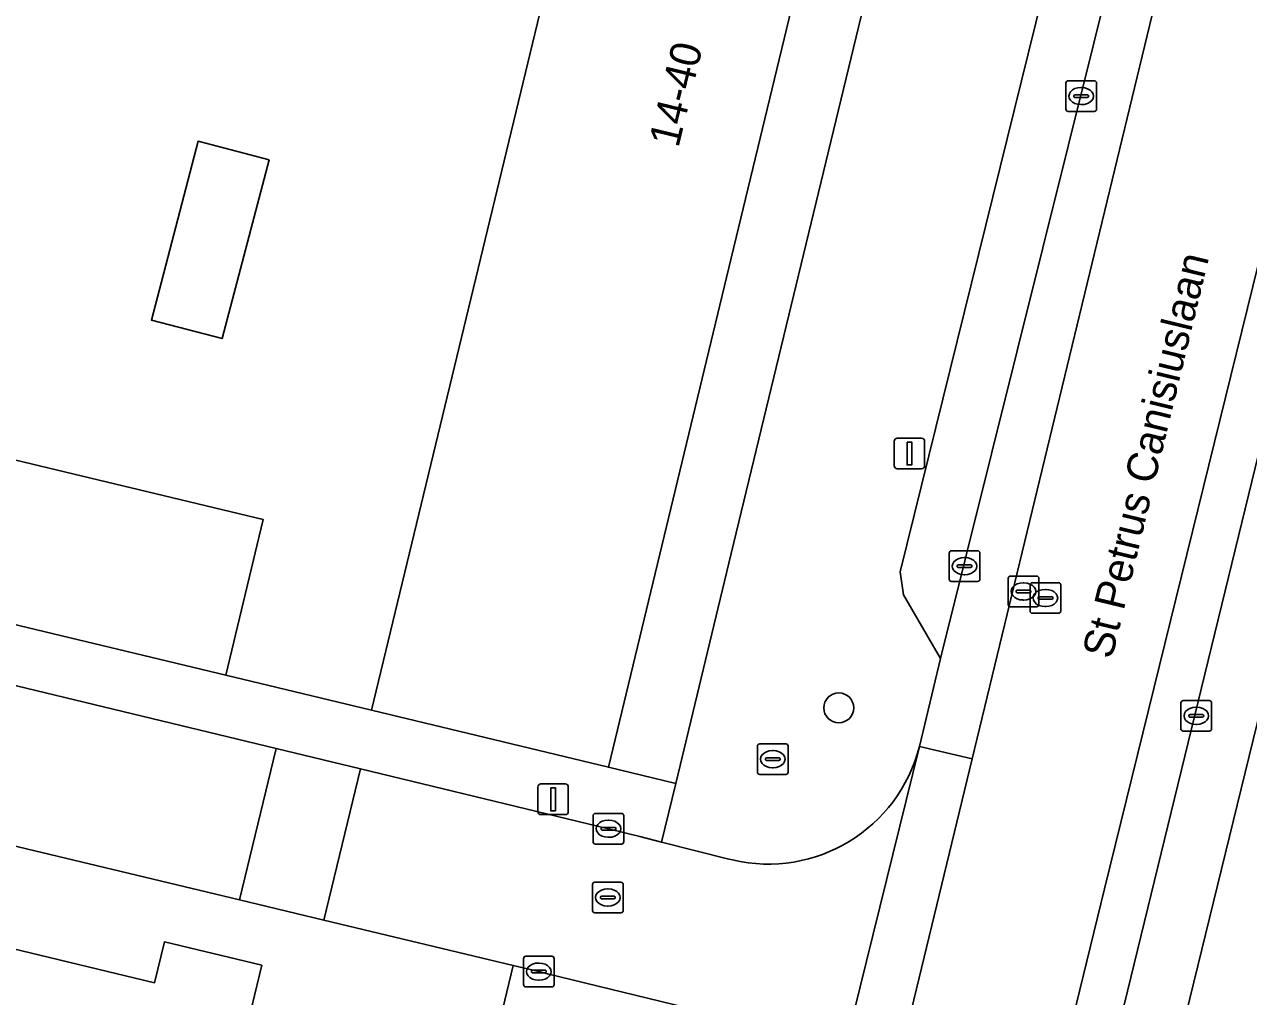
# Model space of a CAD drawing. Extents: x 162803 to 163818, y 381639 to 382475.
# Drawn here: x 163477.02 to 163516.95, y 382189.93 to 382221.67 of the extents above; entities that cross this region are included whole.
import ezdxf

# ---------------------------------------------------------------- set-up
doc = ezdxf.new("R2010")
doc.units = 0
for name, color, linetype in [('IMGEO_Boom', 7, 'Continuous'), ('IMGEO_Erf', 7, 'Continuous'), ('IMGEO_Kolk', 7, 'Continuous'), ('IMGEO_Lichtmast', 7, 'Continuous'), ('IMGEO_Openbare_ruimte_label', 7, 'Continuous'), ('IMGEO_Pand', 7, 'Continuous'), ('IMGEO_Pand_nummerreeks', 7, 'Continuous'), ('IMGEO_Parkeervlak_open', 7, 'Continuous'), ('IMGEO_Rijbaan_lokaal_gesloten', 7, 'Continuous'), ('IMGEO_Rijbaan_lokaal_open', 7, 'Continuous'), ('IMGEO_Rioolput', 7, 'Continuous'), ('IMGEO_Voetpad_open', 7, 'Continuous')]:
    doc.layers.add(name, color=color, linetype=linetype)

msp = doc.modelspace()

# ---------------------------------------------------------------- linework, layer by layer
at = {"layer": 'IMGEO_Boom'}
msp.add_circle((163503.583, 382199.358), 0.489, dxfattribs=at)
at = {"layer": 'IMGEO_Erf'}
for points in [[(163499.006, 382243.493), (163472.094, 382250), (163461.817, 382252.485), (163461.213, 382250), (163451.077, 382208.272), (163455.726, 382207.151), (163456.946, 382212.235), (163470.152, 382209.066), (163468.932, 382203.981), (163470.382, 382203.596), (163471.6, 382208.672), (163484.806, 382205.503), (163483.588, 382200.427), (163488.338, 382199.281)], [(163506.74, 382241.654), (163500, 382213.72), (163496.066, 382197.416), (163498.262, 382196.888), (163500, 382204.083), (163508.946, 382241.115)], [(163484.994, 382217.249), (163483.463, 382211.412), (163481.156, 382212.017), (163482.687, 382217.855)]]:
    msp.add_lwpolyline(points, close=True, dxfattribs=at)
at = {"layer": 'IMGEO_Kolk'}
for p, q in [((163510.991, 382218.903), (163510.991, 382219.755)), ((163511.066, 382219.829), (163511.918, 382219.829)), ((163511.992, 382219.755), (163511.992, 382218.903)), ((163511.25, 382219.323), (163511.25, 382219.335)), ((163511.688, 382219.286), (163511.29, 382219.286)), ((163511.293, 382219.372), (163511.691, 382219.372)), ((163511.479, 382219.609), (163511.504, 382219.609)), ((163511.734, 382219.335), (163511.734, 382219.323)), ((163511.502, 382219.049), (163511.477, 382219.049)), ((163511.918, 382218.829), (163511.066, 382218.829)), ((163507.185, 382203.558), (163507.185, 382204.41)), ((163507.26, 382204.484), (163508.112, 382204.484)), ((163507.673, 382204.264), (163507.698, 382204.264)), ((163508.186, 382204.41), (163508.186, 382203.558)), ((163507.444, 382203.978), (163507.444, 382203.99)), ((163507.882, 382203.941), (163507.484, 382203.941)), ((163507.487, 382204.027), (163507.885, 382204.027)), ((163507.696, 382203.704), (163507.671, 382203.704)), ((163507.928, 382203.99), (163507.928, 382203.978)), ((163508.112, 382203.484), (163507.26, 382203.484)), ((163514.746, 382198.67), (163514.746, 382199.522)), ((163514.821, 382199.596), (163515.673, 382199.596)), ((163515.234, 382199.376), (163515.259, 382199.376)), ((163515.747, 382199.522), (163515.747, 382198.67)), ((163515.005, 382199.09), (163515.005, 382199.102)), ((163515.443, 382199.053), (163515.045, 382199.053)), ((163515.048, 382199.139), (163515.446, 382199.139)), ((163515.489, 382199.102), (163515.489, 382199.09)), ((163515.673, 382198.596), (163514.821, 382198.596)), ((163515.257, 382198.816), (163515.232, 382198.816)), ((163495.567, 382194.986), (163495.567, 382195.838)), ((163495.642, 382195.912), (163496.494, 382195.912)), ((163496.568, 382195.838), (163496.568, 382194.986)), ((163495.826, 382195.406), (163495.826, 382195.418)), ((163496.264, 382195.369), (163495.866, 382195.369)), ((163495.869, 382195.455), (163496.267, 382195.455)), ((163496.055, 382195.692), (163496.08, 382195.692)), ((163496.31, 382195.418), (163496.31, 382195.406)), ((163496.078, 382195.132), (163496.053, 382195.132)), ((163496.494, 382194.912), (163495.642, 382194.912)), ((163493.295, 382190.321), (163493.295, 382191.173)), ((163493.37, 382191.247), (163494.222, 382191.247)), ((163493.783, 382191.027), (163493.808, 382191.027)), ((163494.296, 382191.173), (163494.296, 382190.321)), ((163493.554, 382190.741), (163493.554, 382190.753)), ((163493.992, 382190.704), (163493.594, 382190.704)), ((163493.597, 382190.79), (163493.995, 382190.79)), ((163494.038, 382190.753), (163494.038, 382190.741)), ((163494.222, 382190.247), (163493.37, 382190.247)), ((163493.806, 382190.467), (163493.781, 382190.467))]:
    msp.add_line(p, q, dxfattribs=at)
for points in [[(163510.991, 382218.903), (163510.991, 382219.755)], [(163511.066, 382219.829), (163511.918, 382219.829)], [(163511.992, 382219.755), (163511.992, 382218.903)], [(163511.918, 382218.829), (163511.066, 382218.829)], [(163507.185, 382203.558), (163507.185, 382204.41)], [(163507.26, 382204.484), (163508.112, 382204.484)], [(163508.186, 382204.41), (163508.186, 382203.558)], [(163508.112, 382203.484), (163507.26, 382203.484)], [(163514.746, 382198.67), (163514.746, 382199.522)], [(163514.821, 382199.596), (163515.673, 382199.596)], [(163515.747, 382199.522), (163515.747, 382198.67)], [(163515.673, 382198.596), (163514.821, 382198.596)], [(163495.567, 382194.986), (163495.567, 382195.838)], [(163495.642, 382195.912), (163496.494, 382195.912)], [(163496.568, 382195.838), (163496.568, 382194.986)], [(163496.494, 382194.912), (163495.642, 382194.912)], [(163493.295, 382190.321), (163493.295, 382191.173)], [(163493.37, 382191.247), (163494.222, 382191.247)], [(163494.296, 382191.173), (163494.296, 382190.321)], [(163494.222, 382190.247), (163493.37, 382190.247)]]:
    msp.add_lwpolyline(points, dxfattribs=at)
for centre, radius, start, end in [((163511.068, 382219.753), 0.0765, 91.552, 178.448), ((163511.068, 382219.753), 0.0765, 91.552, 178.448), ((163511.916, 382219.753), 0.0765, 1.552, 88.448), ((163511.916, 382219.753), 0.0765, 1.552, 88.448), ((163511.29, 382219.332), 0.0403, 85.8775, 175.7526), ((163511.287, 382219.322), 0.0366, 178.938, 274.7102), ((163511.691, 382219.329), 0.043, 264.8664, 352.4533), ((163511.695, 382219.334), 0.0386, 1.7309, 96.639), ((163511.068, 382218.905), 0.0765, 181.552, 268.448), ((163511.068, 382218.905), 0.0765, 181.552, 268.448), ((163511.916, 382218.905), 0.0765, 271.552, 358.448), ((163511.916, 382218.905), 0.0765, 271.552, 358.448), ((163507.262, 382204.408), 0.0765, 91.552, 178.448), ((163507.262, 382204.408), 0.0765, 91.552, 178.448), ((163508.11, 382204.408), 0.0765, 1.552, 88.448), ((163508.11, 382204.408), 0.0765, 1.552, 88.448), ((163507.484, 382203.987), 0.0403, 85.8775, 175.7526), ((163507.481, 382203.977), 0.0366, 178.938, 274.7102), ((163507.885, 382203.984), 0.043, 264.8664, 352.4533), ((163507.889, 382203.989), 0.0386, 1.7309, 96.639), ((163507.262, 382203.56), 0.0765, 181.552, 268.448), ((163507.262, 382203.56), 0.0765, 181.552, 268.448), ((163508.11, 382203.56), 0.0765, 271.552, 358.448), ((163508.11, 382203.56), 0.0765, 271.552, 358.448), ((163514.823, 382199.52), 0.0765, 91.552, 178.448), ((163514.823, 382199.52), 0.0765, 91.552, 178.448), ((163515.671, 382199.52), 0.0765, 1.552, 88.448), ((163515.671, 382199.52), 0.0765, 1.552, 88.448), ((163515.045, 382199.099), 0.0403, 85.8775, 175.7526), ((163515.042, 382199.089), 0.0366, 178.938, 274.7102), ((163515.446, 382199.096), 0.043, 264.8664, 352.4533), ((163515.45, 382199.101), 0.0386, 1.7309, 96.639), ((163514.823, 382198.672), 0.0765, 181.552, 268.448), ((163514.823, 382198.672), 0.0765, 181.552, 268.448), ((163515.671, 382198.672), 0.0765, 271.552, 358.448), ((163515.671, 382198.672), 0.0765, 271.552, 358.448), ((163495.644, 382195.836), 0.0765, 91.552, 178.448), ((163495.644, 382195.836), 0.0765, 91.552, 178.448), ((163496.492, 382195.836), 0.0765, 1.552, 88.448), ((163496.492, 382195.836), 0.0765, 1.552, 88.448), ((163495.866, 382195.415), 0.0403, 85.8775, 175.7526), ((163495.863, 382195.405), 0.0366, 178.938, 274.7102), ((163496.267, 382195.412), 0.043, 264.8664, 352.4533), ((163496.271, 382195.417), 0.0386, 1.7309, 96.639), ((163495.644, 382194.988), 0.0765, 181.552, 268.448), ((163495.644, 382194.988), 0.0765, 181.552, 268.448), ((163496.492, 382194.988), 0.0765, 271.552, 358.448), ((163496.492, 382194.988), 0.0765, 271.552, 358.448), ((163493.372, 382191.171), 0.0765, 91.552, 178.448), ((163493.372, 382191.171), 0.0765, 91.552, 178.448), ((163494.22, 382191.171), 0.0765, 1.552, 88.448), ((163494.22, 382191.171), 0.0765, 1.552, 88.448), ((163493.594, 382190.75), 0.0403, 85.8775, 175.7526), ((163493.591, 382190.74), 0.0366, 178.938, 274.7102), ((163493.995, 382190.747), 0.043, 264.8664, 352.4533), ((163493.999, 382190.752), 0.0386, 1.7309, 96.639), ((163493.372, 382190.323), 0.0765, 181.552, 268.448), ((163493.372, 382190.323), 0.0765, 181.552, 268.448), ((163494.22, 382190.323), 0.0765, 271.552, 358.448), ((163494.22, 382190.323), 0.0765, 271.552, 358.448)]:
    msp.add_arc(centre, radius, start, end, dxfattribs=at)
for centre, major_axis, ratio, start_param, end_param in [((163511.478, 382219.329), (-0.387, 0.002), 0.722429, 4.712389, 7.853982), ((163511.503, 382219.329), (-0.39, 0.002), 0.717154, 1.570796, 4.712389), ((163507.672, 382203.984), (-0.387, 0.002), 0.722429, 4.712389, 7.853982), ((163507.697, 382203.984), (-0.39, 0.002), 0.717154, 1.570796, 4.712389), ((163515.233, 382199.096), (-0.387, 0.002), 0.722429, 4.712389, 7.853982), ((163515.258, 382199.096), (-0.39, 0.002), 0.717154, 1.570796, 4.712389), ((163496.054, 382195.412), (-0.387, 0.002), 0.722429, 4.712389, 7.853982), ((163496.079, 382195.412), (-0.39, 0.002), 0.717154, 1.570796, 4.712389), ((163493.782, 382190.747), (-0.387, 0.002), 0.722429, 4.712389, 7.853982), ((163493.807, 382190.747), (-0.39, 0.002), 0.717154, 1.570796, 4.712389)]:
    msp.add_ellipse(centre, major_axis=major_axis, ratio=ratio, start_param=start_param, end_param=end_param, dxfattribs=at)
at = {"layer": 'IMGEO_Lichtmast'}
for p, q in [((163505.492, 382208.161), (163506.282, 382208.161)), ((163506.282, 382208.161), (163505.492, 382208.161)), ((163505.392, 382207.261), (163505.392, 382208.061)), ((163505.392, 382208.061), (163505.392, 382207.261)), ((163506.382, 382208.061), (163506.382, 382207.261)), ((163506.382, 382207.261), (163506.382, 382208.061)), ((163506.282, 382207.161), (163505.492, 382207.161)), ((163505.492, 382207.161), (163506.282, 382207.161)), ((163493.767, 382195.972), (163493.767, 382196.772)), ((163493.767, 382196.772), (163493.767, 382195.972)), ((163493.867, 382196.872), (163494.657, 382196.872)), ((163494.657, 382196.872), (163493.867, 382196.872)), ((163494.757, 382196.772), (163494.757, 382195.972)), ((163494.757, 382195.972), (163494.757, 382196.772)), ((163494.657, 382195.872), (163493.867, 382195.872)), ((163493.867, 382195.872), (163494.657, 382195.872))]:
    msp.add_line(p, q, dxfattribs=at)
for points in [[(163505.812, 382208.036), (163505.962, 382208.036), (163505.962, 382207.286), (163505.812, 382207.286), (163505.812, 382208.036)], [(163494.187, 382196.747), (163494.337, 382196.747), (163494.337, 382195.997), (163494.187, 382195.997), (163494.187, 382196.747)]]:
    msp.add_lwpolyline(points, dxfattribs=at)
for centre, start, end in [((163505.492, 382208.061), 90, 180), ((163505.492, 382208.061), 90, 180), ((163506.282, 382208.061), 0, 90), ((163506.282, 382208.061), 360, 90), ((163505.492, 382207.261), 180, 270), ((163505.492, 382207.261), 180, 270), ((163506.282, 382207.261), 270, 0), ((163506.282, 382207.261), 270, 0), ((163493.867, 382196.772), 90, 180), ((163493.867, 382196.772), 90, 180), ((163494.657, 382196.772), 0, 90), ((163494.657, 382196.772), 360, 90), ((163493.867, 382195.972), 180, 270), ((163493.867, 382195.972), 180, 270), ((163494.657, 382195.972), 270, 0), ((163494.657, 382195.972), 270, 0)]:
    msp.add_arc(centre, 0.1, start, end, dxfattribs=at)
at = {"layer": 'IMGEO_Pand'}
for points in [[(163506.74, 382241.654), (163500, 382243.257), (163499.006, 382243.493), (163488.338, 382199.281), (163496.066, 382197.416), (163500, 382213.72)], [(163484.994, 382217.249), (163482.687, 382217.855), (163481.156, 382212.017), (163483.463, 382211.412)], [(163483.588, 382200.427), (163484.806, 382205.503), (163471.6, 382208.672), (163470.382, 382203.596)], [(163492.2, 382187.783), (163484.443, 382189.652), (163484.757, 382190.954), (163481.58, 382191.719), (163481.258, 382190.383), (163471.018, 382192.85), (163468.827, 382183.755), (163464.518, 382165.864), (163462.446, 382157.262), (163462.153, 382156.046), (163458.574, 382141.188), (163457.512, 382136.78), (163470.776, 382133.584), (163471.165, 382135.2), (163479.075, 382133.295)]]:
    msp.add_lwpolyline(points, close=True, dxfattribs=at)
at = {"layer": 'IMGEO_Parkeervlak_open'}
msp.add_lwpolyline([(163516.078, 382237.835), (163513.983, 382236.477), (163513.5, 382235.863), (163505.58, 382203.803), (163505.689, 382203.043), (163506.903, 382200.965)], close=True, dxfattribs=at)
msp.add_lwpolyline([(163519.119, 382207.895), (163518.102, 382209.96), (163517.835, 382209.914), (163500.389, 382138.362), (163500, 382137.009), (163497.324, 382127.702), (163499.411, 382128.882), (163499.913, 382129.471), (163500, 382129.777), (163502.378, 382138.138), (163519.164, 382206.754)], dxfattribs=at)
at = {"layer": 'IMGEO_Rijbaan_lokaal_gesloten'}
for points in [[(163518.053, 382239.538), (163519.284, 382244.498), (163521.298, 382252.968), (163521.302, 382252.983), (163523.567, 382261.95), (163522.089, 382262.29), (163521.306, 382259.183), (163521.406, 382259.013), (163516.968, 382241.029), (163516.837, 382240.926), (163516.599, 382239.957), (163516.154, 382238.142), (163516.078, 382237.835), (163506.903, 382200.965), (163506.212, 382198.098), (163507.932, 382197.694)], [(163507.932, 382197.694), (163506.212, 382198.098), (163502.539, 382183.2), (163504.274, 382182.766), (163505.702, 382188.476)]]:
    msp.add_lwpolyline(points, close=True, dxfattribs=at)
for points in [[(163501.707, 382150.226), (163512.256, 382193.448), (163523.364, 382238.62), (163524.776, 382244.371), (163526.46, 382251.061), (163528.706, 382260.766), (163523.567, 382261.95), (163521.302, 382252.983), (163521.298, 382252.968), (163519.284, 382244.498), (163518.053, 382239.538), (163507.932, 382197.694), (163505.702, 382188.476)], [(163518.277, 382211.062), (163518.16, 382211.245), (163524.848, 382238.45), (163525.218, 382240.21), (163529.338, 382256.343), (163529.634, 382257.552), (163530.338, 382260.39), (163528.706, 382260.766), (163526.46, 382251.061), (163524.776, 382244.371), (163523.364, 382238.62), (163512.256, 382193.448), (163501.707, 382150.226), (163499.769, 382142.519), (163496.345, 382129.936), (163493.27, 382120.04), (163491.083, 382113.477), (163485.511, 382093.716), (163476.268, 382063.863)], [(163500.389, 382138.362), (163517.835, 382209.914)]]:
    msp.add_lwpolyline(points, dxfattribs=at)
at = {"layer": 'IMGEO_Rijbaan_lokaal_open'}
for points in [[(163484.034, 382193.087), (163485.228, 382198.029), (163445.466, 382207.633), (163442.296, 382208.377), (163441.975, 382208.454), (163440.815, 382203.442), (163443.009, 382202.918)], [(163484.034, 382193.087), (163486.786, 382192.427), (163487.979, 382197.364), (163485.228, 382198.029)]]:
    msp.add_lwpolyline(points, close=True, dxfattribs=at)
for points in [[(163502.539, 382183.2), (163506.212, 382198.098)], [(163500.114, 382194.394), (163500, 382194.423), (163497.8, 382194.975), (163497.092, 382195.153), (163496.066, 382195.411), (163487.979, 382197.364), (163486.786, 382192.427), (163492.962, 382190.947), (163493.793, 382190.748), (163494.075, 382190.679), (163498.995, 382189.476), (163500, 382189.033)]]:
    msp.add_lwpolyline(points, dxfattribs=at)
msp.add_arc((163501.284, 382199.34), 5.082, 256.6944, 345.8556, dxfattribs=at)
at = {"layer": 'IMGEO_Rioolput'}
for p, q in [((163509.109, 382202.732), (163509.109, 382203.584)), ((163509.184, 382203.658), (163510.036, 382203.658)), ((163509.597, 382203.438), (163509.622, 382203.438)), ((163509.823, 382202.518), (163509.823, 382203.37)), ((163509.898, 382203.444), (163510.75, 382203.444)), ((163510.11, 382203.584), (163510.11, 382202.732)), ((163510.824, 382203.37), (163510.824, 382202.518)), ((163509.368, 382203.152), (163509.368, 382203.164)), ((163509.806, 382203.115), (163509.408, 382203.115)), ((163509.411, 382203.201), (163509.809, 382203.201)), ((163509.852, 382203.164), (163509.852, 382203.152)), ((163510.082, 382202.938), (163510.082, 382202.95)), ((163510.125, 382202.987), (163510.523, 382202.987)), ((163510.311, 382203.224), (163510.336, 382203.224)), ((163510.566, 382202.95), (163510.566, 382202.938)), ((163510.036, 382202.658), (163509.184, 382202.658)), ((163509.62, 382202.878), (163509.595, 382202.878)), ((163510.52, 382202.901), (163510.122, 382202.901)), ((163510.334, 382202.664), (163510.309, 382202.664)), ((163510.75, 382202.444), (163509.898, 382202.444)), ((163501.003, 382198.183), (163501.855, 382198.183)), ((163500.928, 382197.257), (163500.928, 382198.109)), ((163501.23, 382197.726), (163501.628, 382197.726)), ((163501.416, 382197.963), (163501.441, 382197.963)), ((163501.929, 382198.109), (163501.929, 382197.257)), ((163501.187, 382197.677), (163501.187, 382197.689)), ((163501.625, 382197.64), (163501.227, 382197.64)), ((163501.439, 382197.403), (163501.414, 382197.403)), ((163501.671, 382197.689), (163501.671, 382197.677)), ((163501.855, 382197.183), (163501.003, 382197.183)), ((163495.548, 382192.741), (163495.548, 382193.593)), ((163495.623, 382193.667), (163496.475, 382193.667)), ((163496.036, 382193.447), (163496.061, 382193.447)), ((163496.549, 382193.593), (163496.549, 382192.741)), ((163495.807, 382193.161), (163495.807, 382193.173)), ((163496.245, 382193.124), (163495.847, 382193.124)), ((163495.85, 382193.21), (163496.248, 382193.21)), ((163496.291, 382193.173), (163496.291, 382193.161)), ((163496.475, 382192.667), (163495.623, 382192.667)), ((163496.059, 382192.887), (163496.034, 382192.887))]:
    msp.add_line(p, q, dxfattribs=at)
for points in [[(163509.109, 382202.732), (163509.109, 382203.584)], [(163509.184, 382203.658), (163510.036, 382203.658)], [(163509.823, 382202.518), (163509.823, 382203.37)], [(163509.898, 382203.444), (163510.75, 382203.444)], [(163510.11, 382203.584), (163510.11, 382202.732)], [(163510.824, 382203.37), (163510.824, 382202.518)], [(163510.036, 382202.658), (163509.184, 382202.658)], [(163510.75, 382202.444), (163509.898, 382202.444)], [(163501.003, 382198.183), (163501.855, 382198.183)], [(163500.928, 382197.257), (163500.928, 382198.109)], [(163501.929, 382198.109), (163501.929, 382197.257)], [(163501.855, 382197.183), (163501.003, 382197.183)], [(163495.548, 382192.741), (163495.548, 382193.593)], [(163495.623, 382193.667), (163496.475, 382193.667)], [(163496.549, 382193.593), (163496.549, 382192.741)], [(163496.475, 382192.667), (163495.623, 382192.667)]]:
    msp.add_lwpolyline(points, dxfattribs=at)
for centre, radius, start, end in [((163509.186, 382203.582), 0.0765, 91.552, 178.448), ((163509.186, 382203.582), 0.0765, 91.552, 178.448), ((163509.9, 382203.368), 0.0765, 91.552, 178.448), ((163509.9, 382203.368), 0.0765, 91.552, 178.448), ((163510.034, 382203.582), 0.0765, 1.552, 88.448), ((163510.034, 382203.582), 0.0765, 1.552, 88.448), ((163510.748, 382203.368), 0.0765, 1.552, 88.448), ((163510.748, 382203.368), 0.0765, 1.552, 88.448), ((163509.408, 382203.161), 0.0403, 85.8775, 175.7526), ((163509.405, 382203.151), 0.0366, 178.938, 274.7102), ((163509.809, 382203.158), 0.043, 264.8664, 352.4533), ((163509.813, 382203.163), 0.0386, 1.7309, 96.639), ((163510.122, 382202.947), 0.0403, 85.8775, 175.7526), ((163510.119, 382202.937), 0.0366, 178.938, 274.7102), ((163510.523, 382202.944), 0.043, 264.8664, 352.4533), ((163510.527, 382202.949), 0.0386, 1.7309, 96.639), ((163509.186, 382202.734), 0.0765, 181.552, 268.448), ((163509.186, 382202.734), 0.0765, 181.552, 268.448), ((163509.9, 382202.52), 0.0765, 181.552, 268.448), ((163509.9, 382202.52), 0.0765, 181.552, 268.448), ((163510.034, 382202.734), 0.0765, 271.552, 358.448), ((163510.034, 382202.734), 0.0765, 271.552, 358.448), ((163510.748, 382202.52), 0.0765, 271.552, 358.448), ((163510.748, 382202.52), 0.0765, 271.552, 358.448), ((163501.005, 382198.107), 0.0765, 91.552, 178.448), ((163501.005, 382198.107), 0.0765, 91.552, 178.448), ((163501.853, 382198.107), 0.0765, 1.552, 88.448), ((163501.853, 382198.107), 0.0765, 1.552, 88.448), ((163501.227, 382197.686), 0.0403, 85.8775, 175.7526), ((163501.632, 382197.688), 0.0386, 1.7309, 96.639), ((163501.224, 382197.676), 0.0366, 178.938, 274.7102), ((163501.628, 382197.683), 0.043, 264.8664, 352.4533), ((163501.005, 382197.259), 0.0765, 181.552, 268.448), ((163501.005, 382197.259), 0.0765, 181.552, 268.448), ((163501.853, 382197.259), 0.0765, 271.552, 358.448), ((163501.853, 382197.259), 0.0765, 271.552, 358.448), ((163495.625, 382193.591), 0.0765, 91.552, 178.448), ((163495.625, 382193.591), 0.0765, 91.552, 178.448), ((163496.473, 382193.591), 0.0765, 1.552, 88.448), ((163496.473, 382193.591), 0.0765, 1.552, 88.448), ((163495.847, 382193.17), 0.0403, 85.8775, 175.7526), ((163495.844, 382193.16), 0.0366, 178.938, 274.7102), ((163496.248, 382193.167), 0.043, 264.8664, 352.4533), ((163496.252, 382193.172), 0.0386, 1.7309, 96.639), ((163495.625, 382192.743), 0.0765, 181.552, 268.448), ((163495.625, 382192.743), 0.0765, 181.552, 268.448), ((163496.473, 382192.743), 0.0765, 271.552, 358.448), ((163496.473, 382192.743), 0.0765, 271.552, 358.448)]:
    msp.add_arc(centre, radius, start, end, dxfattribs=at)
for centre, major_axis, ratio, start_param, end_param in [((163509.596, 382203.158), (-0.387, 0.002), 0.722429, 4.712389, 7.853982), ((163509.621, 382203.158), (-0.39, 0.002), 0.717154, 1.570796, 4.712389), ((163510.31, 382202.944), (-0.387, 0.002), 0.722429, 4.712389, 7.853982), ((163510.335, 382202.944), (-0.39, 0.002), 0.717154, 1.570796, 4.712389), ((163501.415, 382197.683), (-0.387, 0.002), 0.722429, 4.712389, 7.853982), ((163501.44, 382197.683), (-0.39, 0.002), 0.717154, 1.570796, 4.712389), ((163496.035, 382193.167), (-0.387, 0.002), 0.722429, 4.712389, 7.853982), ((163496.06, 382193.167), (-0.39, 0.002), 0.717154, 1.570796, 4.712389)]:
    msp.add_ellipse(centre, major_axis=major_axis, ratio=ratio, start_param=start_param, end_param=end_param, dxfattribs=at)
at = {"layer": 'IMGEO_Voetpad_open'}
for points in [[(163513.654, 382246.493), (163510.297, 382247.323), (163509.681, 382244.539), (163508.946, 382241.115), (163500, 382204.083), (163498.262, 382196.888), (163497.8, 382194.975), (163500, 382194.423), (163500.114, 382194.394)], [(163506.212, 382198.098), (163506.903, 382200.965), (163505.689, 382203.043), (163505.58, 382203.803), (163513.5, 382235.863)], [(163441.975, 382208.454), (163442.296, 382208.377), (163445.466, 382207.633), (163485.228, 382198.029), (163487.979, 382197.364), (163496.066, 382195.411), (163497.092, 382195.153), (163497.8, 382194.975), (163498.262, 382196.888), (163496.066, 382197.416), (163488.338, 382199.281), (163483.588, 382200.427), (163470.382, 382203.596), (163468.932, 382203.981), (163455.726, 382207.151), (163451.077, 382208.272)], [(163519.164, 382206.754), (163502.378, 382138.138), (163500, 382129.777), (163499.913, 382129.471), (163499.411, 382128.882), (163497.324, 382127.702), (163496.331, 382124.775)], [(163471.018, 382192.85), (163481.258, 382190.383), (163481.58, 382191.719), (163484.757, 382190.954), (163484.443, 382189.652), (163492.2, 382187.783), (163492.962, 382190.947), (163486.786, 382192.427), (163484.034, 382193.087), (163443.009, 382202.918)], [(163500, 382189.033), (163498.995, 382189.476), (163494.075, 382190.679), (163493.793, 382190.748), (163492.962, 382190.947), (163492.2, 382187.783), (163479.075, 382133.295), (163478.686, 382131.678), (163488.867, 382129.201), (163489.269, 382130.682), (163488.205, 382132.845), (163488.122, 382133.616), (163490.549, 382142.313), (163499.292, 382178.279)]]:
    msp.add_lwpolyline(points, dxfattribs=at)
msp.add_arc((163501.284, 382199.34), 5.082, 256.6944, 345.8556, dxfattribs=at)

# ---------------------------------------------------------------- texts
at = {"layer": 'IMGEO_Openbare_ruimte_label'}
msp.add_text('St Petrus Canisiuslaan', height=1, rotation=76.4084, dxfattribs=at).set_placement((163512.489, 382200.917))
at = {"layer": 'IMGEO_Pand_nummerreeks'}
msp.add_text('14-40', height=1, rotation=76.4346, dxfattribs=at).set_placement((163498.348, 382217.615))

doc.saveas('drawing.dxf')
